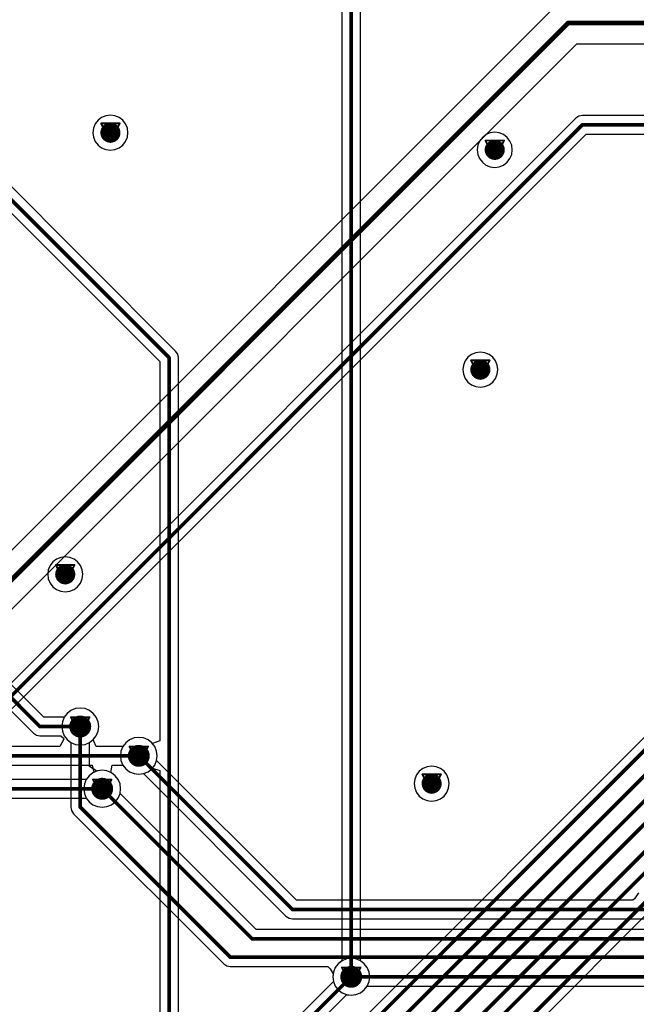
# Model space of a CAD drawing. Header units: millimetres. Extents: x 138 to 555, y 26 to 334.
# Tile 637 of 656: x 270 to 287, y 253 to 280. Entities that reach past the tile are written whole.
import ezdxf

# ---------------------------------------------------------------- set-up
doc = ezdxf.new("R2010")
doc.units = ezdxf.units.MM
for name, color, linetype in [('BottomLayer', 5, 'Continuous'), ('DrillDrawing', 1, 'Continuous'), ('MidLayer1', 16, 'Continuous'), ('MidLayer2', 76, 'Continuous'), ('MidLayer3', 90, 'Continuous'), ('MidLayer4', 156, 'Continuous'), ('MultiLayer', 9, 'Continuous'), ('TopLayer', 1, 'Continuous'), ('ViaHoleLayer', 16, 'Continuous')]:
    doc.layers.add(name, color=color, linetype=linetype)

msp = doc.modelspace()

# ---------------------------------------------------------------- linework, layer by layer
at = {"layer": 'BottomLayer'}
for p, q in [((284.349, 280.025), (250.68, 246.355)), ((251.319, 245.382), (284.988, 279.052)), ((284.988, 279.052), (315.564, 279.052)), ((284.956, 277.02), (251.891, 243.955)), ((285.039, 277.075), (284.956, 277.02)), ((285.137, 277.095), (285.039, 277.075)), ((315.546, 277.095), (285.137, 277.095)), ((252.177, 243.519), (285.242, 276.585)), ((285.242, 276.585), (315.652, 276.585)), ((271.168, 260.844), (271.064, 260.764)), ((271.29, 260.895), (271.168, 260.844)), ((271.42, 260.912), (271.29, 260.895)), ((271.551, 260.895), (271.42, 260.912)), ((271.673, 260.844), (271.551, 260.895)), ((271.777, 260.764), (271.673, 260.844)), ((270.984, 260.66), (270.933, 260.538)), ((271.064, 260.764), (270.984, 260.66)), ((271.857, 260.66), (271.777, 260.764)), ((271.908, 260.538), (271.857, 260.66)), ((270.933, 260.538), (270.916, 260.407)), ((270.916, 260.407), (270.933, 260.277)), ((271.925, 260.407), (271.908, 260.538)), ((271.908, 260.277), (271.925, 260.407)), ((270.933, 260.277), (270.984, 260.155)), ((270.984, 260.155), (271.064, 260.051)), ((271.064, 260.051), (271.166, 259.973)), ((271.675, 259.973), (271.777, 260.051)), ((271.777, 260.051), (271.857, 260.155)), ((271.857, 260.155), (271.908, 260.277)), ((272.768, 260.044), (272.664, 259.964)), ((272.89, 260.095), (272.768, 260.044)), ((273.02, 260.112), (272.89, 260.095)), ((273.151, 260.095), (273.02, 260.112)), ((273.273, 260.044), (273.151, 260.095)), ((273.377, 259.964), (273.273, 260.044)), ((271.166, 259.973), (271.166, 258.207)), ((271.675, 259.313), (271.675, 259.973)), ((272.584, 259.86), (272.533, 259.738)), ((272.664, 259.964), (272.584, 259.86)), ((273.457, 259.86), (273.377, 259.964)), ((273.508, 259.738), (273.457, 259.86)), ((272.533, 259.738), (272.516, 259.607)), ((272.516, 259.607), (272.533, 259.477)), ((272.533, 259.477), (272.584, 259.355)), ((273.525, 259.607), (273.508, 259.738)), ((273.508, 259.48), (273.525, 259.607)), ((277.326, 255.662), (273.508, 259.48)), ((271.875, 259.188), (271.675, 259.313)), ((272.02, 259.212), (271.89, 259.195)), ((272.151, 259.195), (272.02, 259.212)), ((272.584, 259.355), (272.664, 259.251)), ((272.664, 259.251), (272.768, 259.171)), ((271.89, 259.195), (271.875, 259.188)), ((272.273, 259.144), (272.151, 259.195)), ((272.377, 259.064), (272.273, 259.144)), ((272.457, 258.96), (272.377, 259.064)), ((272.508, 258.838), (272.457, 258.96)), ((272.768, 259.171), (272.89, 259.12)), ((272.89, 259.12), (273.02, 259.103)), ((273.02, 259.103), (273.148, 259.12)), ((273.148, 259.12), (277.04, 255.227)), ((272.525, 258.707), (272.508, 258.838)), ((272.508, 258.58), (272.525, 258.707)), ((276.226, 254.862), (272.508, 258.58)), ((271.166, 258.207), (271.185, 258.11)), ((271.185, 258.11), (271.24, 258.027)), ((271.24, 258.027), (275.34, 253.927)), ((286.667, 255.862), (286.56, 255.699)), ((286.512, 255.662), (277.326, 255.662)), ((286.56, 255.699), (286.512, 255.662)), ((277.04, 255.227), (277.123, 255.172)), ((277.123, 255.172), (277.22, 255.152)), ((277.22, 255.152), (300.12, 255.152)), ((301.015, 254.862), (276.226, 254.862)), ((275.34, 253.927), (275.423, 253.872)), ((275.423, 253.872), (275.52, 253.852)), ((275.52, 253.852), (278.181, 253.852)), ((278.181, 253.852), (278.248, 253.788)), ((278.248, 253.788), (278.329, 253.652)), ((278.329, 253.652), (278.319, 253.572)), ((278.319, 253.572), (278.336, 253.441)), ((278.336, 253.441), (278.386, 253.32)), ((278.386, 253.32), (278.466, 253.215)), ((279.18, 253.215), (279.258, 253.317)), ((279.258, 253.317), (287.702, 253.317)), ((278.466, 253.215), (278.571, 253.135)), ((278.571, 253.135), (278.692, 253.085)), ((278.692, 253.085), (278.823, 253.068)), ((278.823, 253.068), (278.953, 253.085)), ((278.953, 253.085), (279.075, 253.135)), ((279.075, 253.135), (279.18, 253.215))]:
    msp.add_line(p, q, dxfattribs=at)
for points, const_width in [([(250.916, 245.785), (284.752, 279.622)], 0.13), ([(284.752, 279.622), (315.564, 279.622)], 0.13), ([(251.997, 243.7), (285.137, 276.84)], 0.1), ([(285.137, 276.84), (315.652, 276.84)], 0.1), ([(271.42, 258.207), (271.42, 260.407)], 0.1), ([(273.02, 259.607), (277.22, 255.407)], 0.1), ([(272.02, 258.707), (276.12, 254.607)], 0.1), ([(271.42, 258.207), (275.52, 254.107)], 0.1), ([(277.22, 255.407), (300.12, 255.407)], 0.1), ([(276.12, 254.607), (301.12, 254.607)], 0.1), ([(275.52, 254.107), (302.22, 254.107)], 0.1), ([(278.823, 253.572), (341.957, 253.572)], 0.1)]:
    msp.add_lwpolyline(points, dxfattribs=dict(at, const_width=const_width))
for points, const_width in [([(284.72, 279.622, 1), (284.785, 279.622, 1)], 0.065), ([(284.72, 279.622, 1), (284.785, 279.622, 1)], 0.065), ([(272.108, 276.624, 1), (272.383, 276.624, 1)], 0.275), ([(285.112, 276.84, 1), (285.162, 276.84, 1)], 0.05), ([(285.112, 276.84, 1), (285.162, 276.84, 1)], 0.05), ([(282.605, 276.156, 1), (282.88, 276.156, 1)], 0.275), ([(282.212, 270.153, 1), (282.487, 270.153, 1)], 0.275), ([(270.873, 264.564, 1), (271.148, 264.564, 1)], 0.275), ([(271.27, 260.407, 1), (271.57, 260.407, 1)], 0.3), ([(271.395, 260.407, 1), (271.445, 260.407, 1)], 0.05), ([(272.87, 259.607, 1), (273.17, 259.607, 1)], 0.3), ([(272.995, 259.607, 1), (273.045, 259.607, 1)], 0.05), ([(271.87, 258.707, 1), (272.17, 258.707, 1)], 0.3), ([(280.882, 258.847, 1), (281.157, 258.847, 1)], 0.275), ([(271.995, 258.707, 1), (272.045, 258.707, 1)], 0.05), ([(271.395, 258.207, 1), (271.445, 258.207, 1)], 0.05), ([(271.395, 258.207, 1), (271.445, 258.207, 1)], 0.05), ([(277.195, 255.407, 1), (277.245, 255.407, 1)], 0.05), ([(277.195, 255.407, 1), (277.245, 255.407, 1)], 0.05), ([(276.095, 254.607, 1), (276.145, 254.607, 1)], 0.05), ([(276.095, 254.607, 1), (276.145, 254.607, 1)], 0.05), ([(275.495, 254.107, 1), (275.545, 254.107, 1)], 0.05), ([(275.495, 254.107, 1), (275.545, 254.107, 1)], 0.05), ([(278.673, 253.572, 1), (278.973, 253.572, 1)], 0.3), ([(278.798, 253.572, 1), (278.848, 253.572, 1)], 0.05)]:
    msp.add_lwpolyline(points, format="xyb", close=True, dxfattribs=dict(at, const_width=const_width))
at = {"layer": 'DrillDrawing', "const_width": 0.0508}
for points in [[(271.992, 276.878), (272.5, 276.878)], [(271.992, 276.878), (272.246, 276.37)], [(272.093, 276.777), (272.398, 276.777)], [(272.093, 276.777), (272.246, 276.472)], [(272.246, 276.37), (272.5, 276.878)], [(272.246, 276.472), (272.398, 276.777)], [(282.489, 276.41), (282.997, 276.41)], [(282.489, 276.41), (282.743, 275.902)], [(282.743, 275.902), (282.997, 276.41)], [(282.59, 276.308), (282.895, 276.308)], [(282.59, 276.308), (282.743, 276.004)], [(282.743, 276.004), (282.895, 276.308)], [(282.095, 270.407), (282.603, 270.407)], [(282.095, 270.407), (282.349, 269.899)], [(282.197, 270.305), (282.502, 270.305)], [(282.197, 270.305), (282.349, 270.001)], [(282.349, 269.899), (282.603, 270.407)], [(282.349, 270.001), (282.502, 270.305)], [(270.757, 264.818), (271.265, 264.818)], [(270.757, 264.818), (271.011, 264.31)], [(270.859, 264.717), (271.163, 264.717)], [(270.859, 264.717), (271.011, 264.412)], [(271.011, 264.31), (271.265, 264.818)], [(271.011, 264.412), (271.163, 264.717)], [(271.166, 260.661), (271.674, 260.661)], [(271.166, 260.661), (271.42, 260.153)], [(271.268, 260.56), (271.573, 260.56)], [(271.268, 260.56), (271.42, 260.255)], [(271.42, 260.153), (271.674, 260.661)], [(271.42, 260.255), (271.573, 260.56)], [(272.766, 259.861), (273.274, 259.861)], [(272.766, 259.861), (273.02, 259.353)], [(272.868, 259.76), (273.173, 259.76)], [(272.868, 259.76), (273.02, 259.455)], [(273.02, 259.353), (273.274, 259.861)], [(273.02, 259.455), (273.173, 259.76)], [(271.766, 258.961), (272.274, 258.961)], [(271.766, 258.961), (272.02, 258.453)], [(272.02, 258.453), (272.274, 258.961)], [(280.765, 259.101), (281.273, 259.101)], [(280.765, 259.101), (281.019, 258.593)], [(280.867, 259), (281.172, 259)], [(280.867, 259), (281.019, 258.695)], [(281.019, 258.593), (281.273, 259.101)], [(281.019, 258.695), (281.172, 259)], [(271.868, 258.86), (272.173, 258.86)], [(271.868, 258.86), (272.02, 258.555)], [(272.02, 258.555), (272.173, 258.86)], [(278.569, 253.826), (279.077, 253.826)], [(278.569, 253.826), (278.823, 253.318)], [(278.823, 253.318), (279.077, 253.826)], [(278.671, 253.724), (278.975, 253.724)], [(278.671, 253.724), (278.823, 253.42)], [(278.823, 253.42), (278.975, 253.724)]]:
    msp.add_lwpolyline(points, dxfattribs=at)
at = {"layer": 'DrillDrawing', "const_width": 0.0254}
for points in [[(271.979, 276.878, 1), (272.005, 276.878, 1)], [(271.979, 276.878, 1), (272.005, 276.878, 1)], [(272.081, 276.777, 1), (272.106, 276.777, 1)], [(272.081, 276.777, 1), (272.106, 276.777, 1)], [(272.386, 276.777, 1), (272.411, 276.777, 1)], [(272.386, 276.777, 1), (272.411, 276.777, 1)], [(272.487, 276.878, 1), (272.513, 276.878, 1)], [(272.487, 276.878, 1), (272.513, 276.878, 1)], [(272.233, 276.472, 1), (272.259, 276.472, 1)], [(272.233, 276.472, 1), (272.259, 276.472, 1)], [(282.476, 276.41, 1), (282.501, 276.41, 1)], [(282.476, 276.41, 1), (282.501, 276.41, 1)], [(282.984, 276.41, 1), (283.009, 276.41, 1)], [(282.984, 276.41, 1), (283.009, 276.41, 1)], [(272.233, 276.37, 1), (272.259, 276.37, 1)], [(272.233, 276.37, 1), (272.259, 276.37, 1)], [(282.577, 276.308, 1), (282.603, 276.308, 1)], [(282.577, 276.308, 1), (282.603, 276.308, 1)], [(282.882, 276.308, 1), (282.908, 276.308, 1)], [(282.882, 276.308, 1), (282.908, 276.308, 1)], [(282.73, 276.004, 1), (282.755, 276.004, 1)], [(282.73, 276.004, 1), (282.755, 276.004, 1)], [(282.73, 275.902, 1), (282.755, 275.902, 1)], [(282.73, 275.902, 1), (282.755, 275.902, 1)], [(282.083, 270.407, 1), (282.108, 270.407, 1)], [(282.083, 270.407, 1), (282.108, 270.407, 1)], [(282.184, 270.305, 1), (282.21, 270.305, 1)], [(282.184, 270.305, 1), (282.21, 270.305, 1)], [(282.489, 270.305, 1), (282.515, 270.305, 1)], [(282.489, 270.305, 1), (282.515, 270.305, 1)], [(282.591, 270.407, 1), (282.616, 270.407, 1)], [(282.591, 270.407, 1), (282.616, 270.407, 1)], [(282.337, 270.001, 1), (282.362, 270.001, 1)], [(282.337, 270.001, 1), (282.362, 270.001, 1)], [(282.337, 269.899, 1), (282.362, 269.899, 1)], [(282.337, 269.899, 1), (282.362, 269.899, 1)], [(270.744, 264.818, 1), (270.77, 264.818, 1)], [(270.744, 264.818, 1), (270.77, 264.818, 1)], [(270.846, 264.717, 1), (270.871, 264.717, 1)], [(270.846, 264.717, 1), (270.871, 264.717, 1)], [(271.151, 264.717, 1), (271.176, 264.717, 1)], [(271.151, 264.717, 1), (271.176, 264.717, 1)], [(271.252, 264.818, 1), (271.278, 264.818, 1)], [(271.252, 264.818, 1), (271.278, 264.818, 1)], [(270.998, 264.412, 1), (271.024, 264.412, 1)], [(270.998, 264.412, 1), (271.024, 264.412, 1)], [(270.998, 264.31, 1), (271.024, 264.31, 1)], [(270.998, 264.31, 1), (271.024, 264.31, 1)], [(271.154, 260.661, 1), (271.179, 260.661, 1)], [(271.154, 260.661, 1), (271.179, 260.661, 1)], [(271.255, 260.56, 1), (271.281, 260.56, 1)], [(271.255, 260.56, 1), (271.281, 260.56, 1)], [(271.56, 260.56, 1), (271.586, 260.56, 1)], [(271.56, 260.56, 1), (271.586, 260.56, 1)], [(271.662, 260.661, 1), (271.687, 260.661, 1)], [(271.662, 260.661, 1), (271.687, 260.661, 1)], [(271.408, 260.255, 1), (271.433, 260.255, 1)], [(271.408, 260.255, 1), (271.433, 260.255, 1)], [(271.408, 260.153, 1), (271.433, 260.153, 1)], [(271.408, 260.153, 1), (271.433, 260.153, 1)], [(272.754, 259.861, 1), (272.779, 259.861, 1)], [(272.754, 259.861, 1), (272.779, 259.861, 1)], [(272.855, 259.76, 1), (272.881, 259.76, 1)], [(272.855, 259.76, 1), (272.881, 259.76, 1)], [(273.16, 259.76, 1), (273.186, 259.76, 1)], [(273.16, 259.76, 1), (273.186, 259.76, 1)], [(273.262, 259.861, 1), (273.287, 259.861, 1)], [(273.262, 259.861, 1), (273.287, 259.861, 1)], [(273.008, 259.455, 1), (273.033, 259.455, 1)], [(273.008, 259.455, 1), (273.033, 259.455, 1)], [(273.008, 259.353, 1), (273.033, 259.353, 1)], [(273.008, 259.353, 1), (273.033, 259.353, 1)], [(271.754, 258.961, 1), (271.779, 258.961, 1)], [(271.754, 258.961, 1), (271.779, 258.961, 1)], [(272.262, 258.961, 1), (272.287, 258.961, 1)], [(272.262, 258.961, 1), (272.287, 258.961, 1)], [(280.753, 259.101, 1), (280.778, 259.101, 1)], [(280.753, 259.101, 1), (280.778, 259.101, 1)], [(280.854, 259, 1), (280.88, 259, 1)], [(280.854, 259, 1), (280.88, 259, 1)], [(281.159, 259, 1), (281.184, 259, 1)], [(281.159, 259, 1), (281.184, 259, 1)], [(281.261, 259.101, 1), (281.286, 259.101, 1)], [(281.261, 259.101, 1), (281.286, 259.101, 1)], [(271.855, 258.86, 1), (271.881, 258.86, 1)], [(271.855, 258.86, 1), (271.881, 258.86, 1)], [(272.16, 258.86, 1), (272.186, 258.86, 1)], [(272.16, 258.86, 1), (272.186, 258.86, 1)], [(281.007, 258.695, 1), (281.032, 258.695, 1)], [(281.007, 258.695, 1), (281.032, 258.695, 1)], [(272.008, 258.555, 1), (272.033, 258.555, 1)], [(272.008, 258.555, 1), (272.033, 258.555, 1)], [(272.008, 258.453, 1), (272.033, 258.453, 1)], [(272.008, 258.453, 1), (272.033, 258.453, 1)], [(281.007, 258.593, 1), (281.032, 258.593, 1)], [(281.007, 258.593, 1), (281.032, 258.593, 1)], [(278.556, 253.826, 1), (278.582, 253.826, 1)], [(278.556, 253.826, 1), (278.582, 253.826, 1)], [(279.064, 253.826, 1), (279.09, 253.826, 1)], [(279.064, 253.826, 1), (279.09, 253.826, 1)], [(278.658, 253.724, 1), (278.683, 253.724, 1)], [(278.658, 253.724, 1), (278.683, 253.724, 1)], [(278.963, 253.724, 1), (278.988, 253.724, 1)], [(278.963, 253.724, 1), (278.988, 253.724, 1)], [(278.81, 253.42, 1), (278.836, 253.42, 1)], [(278.81, 253.42, 1), (278.836, 253.42, 1)], [(278.81, 253.318, 1), (278.836, 253.318, 1)], [(278.81, 253.318, 1), (278.836, 253.318, 1)]]:
    msp.add_lwpolyline(points, format="xyb", close=True, dxfattribs=at)
at = {"layer": 'MidLayer1'}
for p, q in [((271.907, 276.963), (271.831, 276.864)), ((272.006, 277.039), (271.907, 276.963)), ((272.122, 277.087), (272.006, 277.039)), ((272.246, 277.103), (272.122, 277.087)), ((272.37, 277.087), (272.246, 277.103)), ((272.485, 277.039), (272.37, 277.087)), ((272.585, 276.963), (272.485, 277.039)), ((272.661, 276.864), (272.585, 276.963)), ((271.783, 276.748), (271.767, 276.624)), ((271.831, 276.864), (271.783, 276.748)), ((272.709, 276.748), (272.661, 276.864)), ((272.725, 276.624), (272.709, 276.748)), ((271.767, 276.624), (271.783, 276.5)), ((271.783, 276.5), (271.831, 276.385)), ((272.661, 276.385), (272.709, 276.5)), ((272.709, 276.5), (272.725, 276.624)), ((282.404, 276.495), (282.328, 276.396)), ((282.503, 276.571), (282.404, 276.495)), ((282.619, 276.619), (282.503, 276.571)), ((282.743, 276.635), (282.619, 276.619)), ((282.867, 276.619), (282.743, 276.635)), ((282.982, 276.571), (282.867, 276.619)), ((283.081, 276.495), (282.982, 276.571)), ((283.158, 276.396), (283.081, 276.495)), ((271.831, 276.385), (271.907, 276.286)), ((271.907, 276.286), (272.006, 276.209)), ((272.006, 276.209), (272.122, 276.162)), ((272.122, 276.162), (272.246, 276.145)), ((272.246, 276.145), (272.37, 276.162)), ((272.37, 276.162), (272.485, 276.209)), ((272.485, 276.209), (272.585, 276.286)), ((272.585, 276.286), (272.661, 276.385)), ((282.28, 276.28), (282.263, 276.156)), ((282.263, 276.156), (282.28, 276.032)), ((282.328, 276.396), (282.28, 276.28)), ((283.205, 276.28), (283.158, 276.396)), ((283.222, 276.156), (283.205, 276.28)), ((283.205, 276.032), (283.222, 276.156)), ((282.28, 276.032), (282.328, 275.917)), ((282.328, 275.917), (282.404, 275.817)), ((283.081, 275.817), (283.158, 275.917)), ((283.158, 275.917), (283.205, 276.032)), ((282.404, 275.817), (282.503, 275.741)), ((282.503, 275.741), (282.619, 275.693)), ((282.619, 275.693), (282.743, 275.677)), ((282.743, 275.677), (282.867, 275.693)), ((282.867, 275.693), (282.982, 275.741)), ((282.982, 275.741), (283.081, 275.817)), ((282.11, 270.568), (282.011, 270.492)), ((282.225, 270.616), (282.11, 270.568)), ((282.349, 270.632), (282.225, 270.616)), ((282.473, 270.616), (282.349, 270.632)), ((282.589, 270.568), (282.473, 270.616)), ((282.688, 270.492), (282.589, 270.568)), ((281.887, 270.277), (281.87, 270.153)), ((281.935, 270.393), (281.887, 270.277)), ((282.011, 270.492), (281.935, 270.393)), ((282.764, 270.393), (282.688, 270.492)), ((282.812, 270.277), (282.764, 270.393)), ((282.829, 270.153), (282.812, 270.277)), ((281.87, 270.153), (281.887, 270.029)), ((281.887, 270.029), (281.935, 269.913)), ((282.764, 269.913), (282.812, 270.029)), ((282.812, 270.029), (282.829, 270.153)), ((281.935, 269.913), (282.011, 269.814)), ((282.011, 269.814), (282.11, 269.738)), ((282.11, 269.738), (282.225, 269.69)), ((282.473, 269.69), (282.589, 269.738)), ((282.589, 269.738), (282.688, 269.814)), ((282.688, 269.814), (282.764, 269.913)), ((282.225, 269.69), (282.349, 269.674)), ((282.349, 269.674), (282.473, 269.69)), ((270.672, 264.903), (270.596, 264.804)), ((270.771, 264.979), (270.672, 264.903)), ((270.887, 265.027), (270.771, 264.979)), ((271.011, 265.043), (270.887, 265.027)), ((271.135, 265.027), (271.011, 265.043)), ((271.251, 264.979), (271.135, 265.027)), ((271.35, 264.903), (271.251, 264.979)), ((271.426, 264.804), (271.35, 264.903)), ((270.548, 264.688), (270.532, 264.564)), ((270.596, 264.804), (270.548, 264.688)), ((271.474, 264.688), (271.426, 264.804)), ((271.49, 264.564), (271.474, 264.688)), ((270.532, 264.564), (270.548, 264.44)), ((270.548, 264.44), (270.596, 264.325)), ((270.596, 264.325), (270.672, 264.226)), ((271.35, 264.226), (271.426, 264.325)), ((271.426, 264.325), (271.474, 264.44)), ((271.474, 264.44), (271.49, 264.564)), ((270.672, 264.226), (270.771, 264.149)), ((270.771, 264.149), (270.887, 264.102)), ((270.887, 264.102), (271.011, 264.085)), ((271.011, 264.085), (271.135, 264.102)), ((271.135, 264.102), (271.251, 264.149)), ((271.251, 264.149), (271.35, 264.226)), ((271.168, 260.844), (271.064, 260.764)), ((271.29, 260.895), (271.168, 260.844)), ((271.42, 260.912), (271.29, 260.895)), ((271.551, 260.895), (271.42, 260.912)), ((271.673, 260.844), (271.551, 260.895)), ((271.777, 260.764), (271.673, 260.844)), ((270.984, 260.66), (270.933, 260.538)), ((271.064, 260.764), (270.984, 260.66)), ((271.857, 260.66), (271.777, 260.764)), ((271.908, 260.538), (271.857, 260.66)), ((270.933, 260.538), (270.916, 260.407)), ((270.916, 260.407), (270.933, 260.277)), ((271.925, 260.407), (271.908, 260.538)), ((271.908, 260.277), (271.925, 260.407)), ((270.933, 260.277), (270.984, 260.155)), ((270.984, 260.155), (271.064, 260.051)), ((271.064, 260.051), (271.168, 259.971)), ((271.673, 259.971), (271.777, 260.051)), ((271.777, 260.051), (271.857, 260.155)), ((271.857, 260.155), (271.908, 260.277)), ((272.768, 260.044), (272.664, 259.964)), ((272.89, 260.095), (272.768, 260.044)), ((273.02, 260.112), (272.89, 260.095)), ((273.151, 260.095), (273.02, 260.112)), ((273.273, 260.044), (273.151, 260.095)), ((273.377, 259.964), (273.273, 260.044)), ((271.168, 259.971), (271.29, 259.92)), ((271.29, 259.92), (271.42, 259.903)), ((271.42, 259.903), (271.551, 259.92)), ((271.551, 259.92), (271.673, 259.971)), ((272.584, 259.86), (272.533, 259.738)), ((272.664, 259.964), (272.584, 259.86)), ((273.457, 259.86), (273.377, 259.964)), ((273.508, 259.738), (273.457, 259.86)), ((272.533, 259.738), (272.516, 259.607)), ((272.516, 259.607), (272.533, 259.477)), ((272.533, 259.477), (272.584, 259.355)), ((273.457, 259.355), (273.508, 259.477)), ((273.525, 259.607), (273.508, 259.738)), ((273.508, 259.477), (273.525, 259.607)), ((272.02, 259.212), (271.89, 259.195)), ((272.151, 259.195), (272.02, 259.212)), ((272.584, 259.355), (272.664, 259.251)), ((272.664, 259.251), (272.768, 259.171)), ((273.273, 259.171), (273.377, 259.251)), ((273.377, 259.251), (273.457, 259.355)), ((280.78, 259.262), (280.681, 259.186)), ((280.895, 259.31), (280.78, 259.262)), ((281.019, 259.327), (280.895, 259.31)), ((281.143, 259.31), (281.019, 259.327)), ((281.259, 259.262), (281.143, 259.31)), ((281.358, 259.186), (281.259, 259.262)), ((271.584, 258.96), (271.533, 258.838)), ((271.664, 259.064), (271.584, 258.96)), ((271.768, 259.144), (271.664, 259.064)), ((271.89, 259.195), (271.768, 259.144)), ((272.273, 259.144), (272.151, 259.195)), ((272.377, 259.064), (272.273, 259.144)), ((272.457, 258.96), (272.377, 259.064)), ((272.508, 258.838), (272.457, 258.96)), ((272.768, 259.171), (272.89, 259.12)), ((272.89, 259.12), (273.02, 259.103)), ((273.02, 259.103), (273.151, 259.12)), ((273.151, 259.12), (273.273, 259.171)), ((280.557, 258.971), (280.54, 258.847)), ((280.604, 259.087), (280.557, 258.971)), ((280.681, 259.186), (280.604, 259.087)), ((281.434, 259.087), (281.358, 259.186)), ((281.482, 258.971), (281.434, 259.087)), ((281.498, 258.847), (281.482, 258.971)), ((271.533, 258.838), (271.516, 258.707)), ((271.516, 258.707), (271.533, 258.577)), ((272.525, 258.707), (272.508, 258.838)), ((272.508, 258.577), (272.525, 258.707)), ((280.54, 258.847), (280.557, 258.723)), ((280.557, 258.723), (280.604, 258.608)), ((281.434, 258.608), (281.482, 258.723)), ((281.482, 258.723), (281.498, 258.847)), ((271.533, 258.577), (271.584, 258.455)), ((271.584, 258.455), (271.664, 258.351)), ((272.377, 258.351), (272.457, 258.455)), ((272.457, 258.455), (272.508, 258.577)), ((280.604, 258.608), (280.681, 258.509)), ((280.681, 258.509), (280.78, 258.433)), ((280.78, 258.433), (280.895, 258.385)), ((281.143, 258.385), (281.259, 258.433)), ((281.259, 258.433), (281.358, 258.509)), ((281.358, 258.509), (281.434, 258.608)), ((271.664, 258.351), (271.768, 258.271)), ((271.768, 258.271), (271.89, 258.22)), ((271.89, 258.22), (272.02, 258.203)), ((272.02, 258.203), (272.151, 258.22)), ((272.151, 258.22), (272.273, 258.271)), ((272.273, 258.271), (272.377, 258.351)), ((280.895, 258.385), (281.019, 258.368)), ((281.019, 258.368), (281.143, 258.385)), ((278.466, 253.929), (278.386, 253.824)), ((278.571, 254.009), (278.466, 253.929)), ((278.692, 254.059), (278.571, 254.009)), ((278.823, 254.076), (278.692, 254.059)), ((278.953, 254.059), (278.823, 254.076)), ((279.075, 254.009), (278.953, 254.059)), ((279.18, 253.929), (279.075, 254.009)), ((279.26, 253.824), (279.18, 253.929)), ((278.336, 253.702), (278.319, 253.572)), ((278.319, 253.572), (278.336, 253.441)), ((278.386, 253.824), (278.336, 253.702)), ((279.31, 253.702), (279.26, 253.824)), ((279.327, 253.572), (279.31, 253.702)), ((279.31, 253.441), (279.327, 253.572)), ((278.336, 253.441), (278.386, 253.32)), ((278.386, 253.32), (278.466, 253.215)), ((279.18, 253.215), (279.26, 253.32)), ((279.26, 253.32), (279.31, 253.441)), ((278.466, 253.215), (278.571, 253.135)), ((278.571, 253.135), (278.692, 253.085)), ((278.692, 253.085), (278.823, 253.068)), ((278.823, 253.068), (278.953, 253.085)), ((278.953, 253.085), (279.075, 253.135)), ((279.075, 253.135), (279.18, 253.215))]:
    msp.add_line(p, q, dxfattribs=at)
for points, const_width in [([(272.108, 276.624, 1), (272.383, 276.624, 1)], 0.275), ([(282.605, 276.156, 1), (282.88, 276.156, 1)], 0.275), ([(282.212, 270.153, 1), (282.487, 270.153, 1)], 0.275), ([(270.873, 264.564, 1), (271.148, 264.564, 1)], 0.275), ([(271.27, 260.407, 1), (271.57, 260.407, 1)], 0.3), ([(272.87, 259.607, 1), (273.17, 259.607, 1)], 0.3), ([(271.87, 258.707, 1), (272.17, 258.707, 1)], 0.3), ([(280.882, 258.847, 1), (281.157, 258.847, 1)], 0.275), ([(278.673, 253.572, 1), (278.973, 253.572, 1)], 0.3)]:
    msp.add_lwpolyline(points, format="xyb", close=True, dxfattribs=dict(at, const_width=const_width))
at = {"layer": 'MidLayer2'}
for p, q in [((271.168, 260.844), (271.064, 260.764)), ((271.29, 260.895), (271.168, 260.844)), ((271.42, 260.912), (271.29, 260.895)), ((271.551, 260.895), (271.42, 260.912)), ((271.673, 260.844), (271.551, 260.895)), ((271.777, 260.764), (271.673, 260.844)), ((270.984, 260.66), (270.933, 260.538)), ((271.064, 260.764), (270.984, 260.66)), ((271.857, 260.66), (271.777, 260.764)), ((271.908, 260.538), (271.857, 260.66)), ((270.933, 260.538), (270.916, 260.407)), ((270.916, 260.407), (270.933, 260.277)), ((271.925, 260.407), (271.908, 260.538)), ((271.908, 260.277), (271.925, 260.407)), ((270.933, 260.277), (270.984, 260.155)), ((270.984, 260.155), (271.064, 260.051)), ((271.064, 260.051), (271.168, 259.971)), ((271.673, 259.971), (271.777, 260.051)), ((271.777, 260.051), (271.857, 260.155)), ((271.857, 260.155), (271.908, 260.277)), ((272.768, 260.044), (272.664, 259.964)), ((272.89, 260.095), (272.768, 260.044)), ((273.02, 260.112), (272.89, 260.095)), ((273.151, 260.095), (273.02, 260.112)), ((273.273, 260.044), (273.151, 260.095)), ((273.377, 259.964), (273.273, 260.044)), ((271.168, 259.971), (271.29, 259.92)), ((271.29, 259.92), (271.42, 259.903)), ((271.42, 259.903), (271.551, 259.92)), ((271.551, 259.92), (271.673, 259.971)), ((272.584, 259.86), (272.533, 259.738)), ((272.664, 259.964), (272.584, 259.86)), ((273.457, 259.86), (273.377, 259.964)), ((273.508, 259.738), (273.457, 259.86)), ((272.533, 259.738), (272.516, 259.607)), ((272.516, 259.607), (272.533, 259.477)), ((272.533, 259.477), (272.584, 259.355)), ((273.457, 259.355), (273.508, 259.477)), ((273.525, 259.607), (273.508, 259.738)), ((273.508, 259.477), (273.525, 259.607)), ((272.02, 259.212), (271.89, 259.195)), ((272.151, 259.195), (272.02, 259.212)), ((272.584, 259.355), (272.664, 259.251)), ((272.664, 259.251), (272.768, 259.171)), ((273.273, 259.171), (273.377, 259.251)), ((273.377, 259.251), (273.457, 259.355)), ((271.584, 258.96), (271.533, 258.838)), ((271.664, 259.064), (271.584, 258.96)), ((271.768, 259.144), (271.664, 259.064)), ((271.89, 259.195), (271.768, 259.144)), ((272.273, 259.144), (272.151, 259.195)), ((272.377, 259.064), (272.273, 259.144)), ((272.457, 258.96), (272.377, 259.064)), ((272.508, 258.838), (272.457, 258.96)), ((272.768, 259.171), (272.89, 259.12)), ((272.89, 259.12), (273.02, 259.103)), ((273.02, 259.103), (273.151, 259.12)), ((273.151, 259.12), (273.273, 259.171)), ((271.533, 258.838), (271.516, 258.707)), ((271.516, 258.707), (271.533, 258.577)), ((272.525, 258.707), (272.508, 258.838)), ((272.508, 258.577), (272.525, 258.707)), ((271.533, 258.577), (271.584, 258.455)), ((271.584, 258.455), (271.664, 258.351)), ((272.377, 258.351), (272.457, 258.455)), ((272.457, 258.455), (272.508, 258.577)), ((271.664, 258.351), (271.768, 258.271)), ((271.768, 258.271), (271.89, 258.22)), ((271.89, 258.22), (272.02, 258.203)), ((272.02, 258.203), (272.151, 258.22)), ((272.151, 258.22), (272.273, 258.271)), ((272.273, 258.271), (272.377, 258.351)), ((278.466, 253.929), (278.386, 253.824)), ((278.571, 254.009), (278.466, 253.929)), ((278.692, 254.059), (278.571, 254.009)), ((278.823, 254.076), (278.692, 254.059)), ((278.953, 254.059), (278.823, 254.076)), ((279.075, 254.009), (278.953, 254.059)), ((279.18, 253.929), (279.075, 254.009)), ((279.26, 253.824), (279.18, 253.929)), ((278.336, 253.702), (278.319, 253.572)), ((278.319, 253.572), (278.336, 253.441)), ((278.386, 253.824), (278.336, 253.702)), ((279.31, 253.702), (279.26, 253.824)), ((279.327, 253.572), (279.31, 253.702)), ((279.31, 253.441), (279.327, 253.572)), ((278.336, 253.441), (278.386, 253.32)), ((278.386, 253.32), (278.466, 253.215)), ((279.18, 253.215), (279.26, 253.32)), ((279.26, 253.32), (279.31, 253.441)), ((278.466, 253.215), (278.571, 253.135)), ((278.571, 253.135), (278.692, 253.085)), ((278.692, 253.085), (278.823, 253.068)), ((278.823, 253.068), (278.953, 253.085)), ((278.953, 253.085), (279.075, 253.135)), ((279.075, 253.135), (279.18, 253.215))]:
    msp.add_line(p, q, dxfattribs=at)
for points, const_width in [([(272.108, 276.624, 1), (272.383, 276.624, 1)], 0.275), ([(282.605, 276.156, 1), (282.88, 276.156, 1)], 0.275), ([(282.212, 270.153, 1), (282.487, 270.153, 1)], 0.275), ([(270.873, 264.564, 1), (271.148, 264.564, 1)], 0.275), ([(271.27, 260.407, 1), (271.57, 260.407, 1)], 0.3), ([(272.87, 259.607, 1), (273.17, 259.607, 1)], 0.3), ([(271.87, 258.707, 1), (272.17, 258.707, 1)], 0.3), ([(280.882, 258.847, 1), (281.157, 258.847, 1)], 0.275), ([(278.673, 253.572, 1), (278.973, 253.572, 1)], 0.3)]:
    msp.add_lwpolyline(points, format="xyb", close=True, dxfattribs=dict(at, const_width=const_width))
at = {"layer": 'MidLayer3'}
for p, q in [((271.168, 260.844), (271.064, 260.764)), ((271.29, 260.895), (271.168, 260.844)), ((271.42, 260.912), (271.29, 260.895)), ((271.551, 260.895), (271.42, 260.912)), ((271.673, 260.844), (271.551, 260.895)), ((271.777, 260.764), (271.673, 260.844)), ((270.984, 260.66), (270.933, 260.538)), ((271.064, 260.764), (270.984, 260.66)), ((271.857, 260.66), (271.777, 260.764)), ((271.908, 260.538), (271.857, 260.66)), ((270.933, 260.538), (270.916, 260.407)), ((270.916, 260.407), (270.933, 260.277)), ((271.925, 260.407), (271.908, 260.538)), ((271.908, 260.277), (271.925, 260.407)), ((270.933, 260.277), (270.984, 260.155)), ((270.984, 260.155), (271.064, 260.051)), ((271.064, 260.051), (271.168, 259.971)), ((271.673, 259.971), (271.777, 260.051)), ((271.777, 260.051), (271.857, 260.155)), ((271.857, 260.155), (271.908, 260.277)), ((272.768, 260.044), (272.664, 259.964)), ((272.89, 260.095), (272.768, 260.044)), ((273.02, 260.112), (272.89, 260.095)), ((273.151, 260.095), (273.02, 260.112)), ((273.273, 260.044), (273.151, 260.095)), ((273.377, 259.964), (273.273, 260.044)), ((271.168, 259.971), (271.29, 259.92)), ((271.29, 259.92), (271.42, 259.903)), ((271.42, 259.903), (271.551, 259.92)), ((271.551, 259.92), (271.673, 259.971)), ((272.584, 259.86), (272.533, 259.738)), ((272.664, 259.964), (272.584, 259.86)), ((273.457, 259.86), (273.377, 259.964)), ((273.508, 259.738), (273.457, 259.86)), ((272.533, 259.738), (272.516, 259.607)), ((272.516, 259.607), (272.533, 259.477)), ((272.533, 259.477), (272.584, 259.355)), ((273.457, 259.355), (273.508, 259.477)), ((273.525, 259.607), (273.508, 259.738)), ((273.508, 259.477), (273.525, 259.607)), ((272.02, 259.212), (271.89, 259.195)), ((272.151, 259.195), (272.02, 259.212)), ((272.584, 259.355), (272.664, 259.251)), ((272.664, 259.251), (272.768, 259.171)), ((273.273, 259.171), (273.377, 259.251)), ((273.377, 259.251), (273.457, 259.355)), ((271.584, 258.96), (271.533, 258.838)), ((271.664, 259.064), (271.584, 258.96)), ((271.768, 259.144), (271.664, 259.064)), ((271.89, 259.195), (271.768, 259.144)), ((272.273, 259.144), (272.151, 259.195)), ((272.377, 259.064), (272.273, 259.144)), ((272.457, 258.96), (272.377, 259.064)), ((272.508, 258.838), (272.457, 258.96)), ((272.768, 259.171), (272.89, 259.12)), ((272.89, 259.12), (273.02, 259.103)), ((273.02, 259.103), (273.151, 259.12)), ((273.151, 259.12), (273.273, 259.171)), ((271.533, 258.838), (271.516, 258.707)), ((271.516, 258.707), (271.533, 258.577)), ((272.525, 258.707), (272.508, 258.838)), ((272.508, 258.577), (272.525, 258.707)), ((271.533, 258.577), (271.584, 258.455)), ((271.584, 258.455), (271.664, 258.351)), ((272.377, 258.351), (272.457, 258.455)), ((272.457, 258.455), (272.508, 258.577)), ((271.664, 258.351), (271.768, 258.271)), ((271.768, 258.271), (271.89, 258.22)), ((271.89, 258.22), (272.02, 258.203)), ((272.02, 258.203), (272.151, 258.22)), ((272.151, 258.22), (272.273, 258.271)), ((272.273, 258.271), (272.377, 258.351)), ((278.466, 253.929), (278.386, 253.824)), ((278.571, 254.009), (278.466, 253.929)), ((278.692, 254.059), (278.571, 254.009)), ((278.823, 254.076), (278.692, 254.059)), ((278.953, 254.059), (278.823, 254.076)), ((279.075, 254.009), (278.953, 254.059)), ((279.18, 253.929), (279.075, 254.009)), ((279.26, 253.824), (279.18, 253.929)), ((278.336, 253.702), (278.319, 253.572)), ((278.319, 253.572), (278.336, 253.441)), ((278.386, 253.824), (278.336, 253.702)), ((279.31, 253.702), (279.26, 253.824)), ((279.327, 253.572), (279.31, 253.702)), ((279.31, 253.441), (279.327, 253.572)), ((278.336, 253.441), (278.386, 253.32)), ((278.386, 253.32), (278.466, 253.215)), ((279.18, 253.215), (279.26, 253.32)), ((279.26, 253.32), (279.31, 253.441)), ((278.466, 253.215), (278.571, 253.135)), ((278.571, 253.135), (278.692, 253.085)), ((278.692, 253.085), (278.823, 253.068)), ((278.823, 253.068), (278.953, 253.085)), ((278.953, 253.085), (279.075, 253.135)), ((279.075, 253.135), (279.18, 253.215))]:
    msp.add_line(p, q, dxfattribs=at)
for points, const_width in [([(272.108, 276.624, 1), (272.383, 276.624, 1)], 0.275), ([(282.605, 276.156, 1), (282.88, 276.156, 1)], 0.275), ([(282.212, 270.153, 1), (282.487, 270.153, 1)], 0.275), ([(270.873, 264.564, 1), (271.148, 264.564, 1)], 0.275), ([(271.27, 260.407, 1), (271.57, 260.407, 1)], 0.3), ([(272.87, 259.607, 1), (273.17, 259.607, 1)], 0.3), ([(271.87, 258.707, 1), (272.17, 258.707, 1)], 0.3), ([(280.882, 258.847, 1), (281.157, 258.847, 1)], 0.275), ([(278.673, 253.572, 1), (278.973, 253.572, 1)], 0.3)]:
    msp.add_lwpolyline(points, format="xyb", close=True, dxfattribs=dict(at, const_width=const_width))
at = {"layer": 'MidLayer4'}
for p, q in [((271.907, 276.963), (271.831, 276.864)), ((272.006, 277.039), (271.907, 276.963)), ((272.122, 277.087), (272.006, 277.039)), ((272.246, 277.103), (272.122, 277.087)), ((272.37, 277.087), (272.246, 277.103)), ((272.485, 277.039), (272.37, 277.087)), ((272.585, 276.963), (272.485, 277.039)), ((272.661, 276.864), (272.585, 276.963)), ((271.783, 276.748), (271.767, 276.624)), ((271.831, 276.864), (271.783, 276.748)), ((272.709, 276.748), (272.661, 276.864)), ((272.725, 276.624), (272.709, 276.748)), ((271.767, 276.624), (271.783, 276.5)), ((271.783, 276.5), (271.831, 276.385)), ((272.661, 276.385), (272.709, 276.5)), ((272.709, 276.5), (272.725, 276.624)), ((282.404, 276.495), (282.328, 276.396)), ((282.503, 276.571), (282.404, 276.495)), ((282.619, 276.619), (282.503, 276.571)), ((282.743, 276.635), (282.619, 276.619)), ((282.867, 276.619), (282.743, 276.635)), ((282.982, 276.571), (282.867, 276.619)), ((283.081, 276.495), (282.982, 276.571)), ((283.158, 276.396), (283.081, 276.495)), ((271.831, 276.385), (271.907, 276.286)), ((271.907, 276.286), (272.006, 276.209)), ((272.006, 276.209), (272.122, 276.162)), ((272.122, 276.162), (272.246, 276.145)), ((272.246, 276.145), (272.37, 276.162)), ((272.37, 276.162), (272.485, 276.209)), ((272.485, 276.209), (272.585, 276.286)), ((272.585, 276.286), (272.661, 276.385)), ((282.28, 276.28), (282.263, 276.156)), ((282.263, 276.156), (282.28, 276.032)), ((282.328, 276.396), (282.28, 276.28)), ((283.205, 276.28), (283.158, 276.396)), ((283.222, 276.156), (283.205, 276.28)), ((283.205, 276.032), (283.222, 276.156)), ((282.28, 276.032), (282.328, 275.917)), ((282.328, 275.917), (282.404, 275.817)), ((283.081, 275.817), (283.158, 275.917)), ((283.158, 275.917), (283.205, 276.032)), ((282.404, 275.817), (282.503, 275.741)), ((282.503, 275.741), (282.619, 275.693)), ((282.619, 275.693), (282.743, 275.677)), ((282.743, 275.677), (282.867, 275.693)), ((282.867, 275.693), (282.982, 275.741)), ((282.982, 275.741), (283.081, 275.817)), ((282.11, 270.568), (282.011, 270.492)), ((282.225, 270.616), (282.11, 270.568)), ((282.349, 270.632), (282.225, 270.616)), ((282.473, 270.616), (282.349, 270.632)), ((282.589, 270.568), (282.473, 270.616)), ((282.688, 270.492), (282.589, 270.568)), ((281.887, 270.277), (281.87, 270.153)), ((281.935, 270.393), (281.887, 270.277)), ((282.011, 270.492), (281.935, 270.393)), ((282.764, 270.393), (282.688, 270.492)), ((282.812, 270.277), (282.764, 270.393)), ((282.829, 270.153), (282.812, 270.277)), ((281.87, 270.153), (281.887, 270.029)), ((281.887, 270.029), (281.935, 269.913)), ((282.764, 269.913), (282.812, 270.029)), ((282.812, 270.029), (282.829, 270.153)), ((281.935, 269.913), (282.011, 269.814)), ((282.011, 269.814), (282.11, 269.738)), ((282.11, 269.738), (282.225, 269.69)), ((282.473, 269.69), (282.589, 269.738)), ((282.589, 269.738), (282.688, 269.814)), ((282.688, 269.814), (282.764, 269.913)), ((282.225, 269.69), (282.349, 269.674)), ((282.349, 269.674), (282.473, 269.69)), ((270.672, 264.903), (270.596, 264.804)), ((270.771, 264.979), (270.672, 264.903)), ((270.887, 265.027), (270.771, 264.979)), ((271.011, 265.043), (270.887, 265.027)), ((271.135, 265.027), (271.011, 265.043)), ((271.251, 264.979), (271.135, 265.027)), ((271.35, 264.903), (271.251, 264.979)), ((271.426, 264.804), (271.35, 264.903)), ((270.548, 264.688), (270.532, 264.564)), ((270.596, 264.804), (270.548, 264.688)), ((271.474, 264.688), (271.426, 264.804)), ((271.49, 264.564), (271.474, 264.688)), ((270.532, 264.564), (270.548, 264.44)), ((270.548, 264.44), (270.596, 264.325)), ((270.596, 264.325), (270.672, 264.226)), ((271.35, 264.226), (271.426, 264.325)), ((271.426, 264.325), (271.474, 264.44)), ((271.474, 264.44), (271.49, 264.564)), ((270.672, 264.226), (270.771, 264.149)), ((270.771, 264.149), (270.887, 264.102)), ((270.887, 264.102), (271.011, 264.085)), ((271.011, 264.085), (271.135, 264.102)), ((271.135, 264.102), (271.251, 264.149)), ((271.251, 264.149), (271.35, 264.226)), ((271.168, 260.844), (271.064, 260.764)), ((271.29, 260.895), (271.168, 260.844)), ((271.42, 260.912), (271.29, 260.895)), ((271.551, 260.895), (271.42, 260.912)), ((271.673, 260.844), (271.551, 260.895)), ((271.777, 260.764), (271.673, 260.844)), ((270.984, 260.66), (270.933, 260.538)), ((271.064, 260.764), (270.984, 260.66)), ((271.857, 260.66), (271.777, 260.764)), ((271.908, 260.538), (271.857, 260.66)), ((270.933, 260.538), (270.916, 260.407)), ((270.916, 260.407), (270.933, 260.277)), ((271.925, 260.407), (271.908, 260.538)), ((271.908, 260.277), (271.925, 260.407)), ((270.933, 260.277), (270.984, 260.155)), ((270.984, 260.155), (271.064, 260.051)), ((271.064, 260.051), (271.168, 259.971)), ((271.673, 259.971), (271.777, 260.051)), ((271.777, 260.051), (271.857, 260.155)), ((271.857, 260.155), (271.908, 260.277)), ((272.768, 260.044), (272.664, 259.964)), ((272.89, 260.095), (272.768, 260.044)), ((273.02, 260.112), (272.89, 260.095)), ((273.151, 260.095), (273.02, 260.112)), ((273.273, 260.044), (273.151, 260.095)), ((273.377, 259.964), (273.273, 260.044)), ((271.168, 259.971), (271.29, 259.92)), ((271.29, 259.92), (271.42, 259.903)), ((271.42, 259.903), (271.551, 259.92)), ((271.551, 259.92), (271.673, 259.971)), ((272.584, 259.86), (272.533, 259.738)), ((272.664, 259.964), (272.584, 259.86)), ((273.457, 259.86), (273.377, 259.964)), ((273.508, 259.738), (273.457, 259.86)), ((272.533, 259.738), (272.516, 259.607)), ((272.516, 259.607), (272.533, 259.477)), ((272.533, 259.477), (272.584, 259.355)), ((273.457, 259.355), (273.508, 259.477)), ((273.525, 259.607), (273.508, 259.738)), ((273.508, 259.477), (273.525, 259.607)), ((272.02, 259.212), (271.89, 259.195)), ((272.151, 259.195), (272.02, 259.212)), ((272.584, 259.355), (272.664, 259.251)), ((272.664, 259.251), (272.768, 259.171)), ((273.273, 259.171), (273.377, 259.251)), ((273.377, 259.251), (273.457, 259.355)), ((280.78, 259.262), (280.681, 259.186)), ((280.895, 259.31), (280.78, 259.262)), ((281.019, 259.327), (280.895, 259.31)), ((281.143, 259.31), (281.019, 259.327)), ((281.259, 259.262), (281.143, 259.31)), ((281.358, 259.186), (281.259, 259.262)), ((271.584, 258.96), (271.533, 258.838)), ((271.664, 259.064), (271.584, 258.96)), ((271.768, 259.144), (271.664, 259.064)), ((271.89, 259.195), (271.768, 259.144)), ((272.273, 259.144), (272.151, 259.195)), ((272.377, 259.064), (272.273, 259.144)), ((272.457, 258.96), (272.377, 259.064)), ((272.508, 258.838), (272.457, 258.96)), ((272.768, 259.171), (272.89, 259.12)), ((272.89, 259.12), (273.02, 259.103)), ((273.02, 259.103), (273.151, 259.12)), ((273.151, 259.12), (273.273, 259.171)), ((280.557, 258.971), (280.54, 258.847)), ((280.604, 259.087), (280.557, 258.971)), ((280.681, 259.186), (280.604, 259.087)), ((281.434, 259.087), (281.358, 259.186)), ((281.482, 258.971), (281.434, 259.087)), ((281.498, 258.847), (281.482, 258.971)), ((271.533, 258.838), (271.516, 258.707)), ((271.516, 258.707), (271.533, 258.577)), ((272.525, 258.707), (272.508, 258.838)), ((272.508, 258.577), (272.525, 258.707)), ((280.54, 258.847), (280.557, 258.723)), ((280.557, 258.723), (280.604, 258.608)), ((281.434, 258.608), (281.482, 258.723)), ((281.482, 258.723), (281.498, 258.847)), ((271.533, 258.577), (271.584, 258.455)), ((271.584, 258.455), (271.664, 258.351)), ((272.377, 258.351), (272.457, 258.455)), ((272.457, 258.455), (272.508, 258.577)), ((280.604, 258.608), (280.681, 258.509)), ((280.681, 258.509), (280.78, 258.433)), ((280.78, 258.433), (280.895, 258.385)), ((281.143, 258.385), (281.259, 258.433)), ((281.259, 258.433), (281.358, 258.509)), ((281.358, 258.509), (281.434, 258.608)), ((271.664, 258.351), (271.768, 258.271)), ((271.768, 258.271), (271.89, 258.22)), ((271.89, 258.22), (272.02, 258.203)), ((272.02, 258.203), (272.151, 258.22)), ((272.151, 258.22), (272.273, 258.271)), ((272.273, 258.271), (272.377, 258.351)), ((280.895, 258.385), (281.019, 258.368)), ((281.019, 258.368), (281.143, 258.385)), ((278.466, 253.929), (278.386, 253.824)), ((278.571, 254.009), (278.466, 253.929)), ((278.692, 254.059), (278.571, 254.009)), ((278.823, 254.076), (278.692, 254.059)), ((278.953, 254.059), (278.823, 254.076)), ((279.075, 254.009), (278.953, 254.059)), ((279.18, 253.929), (279.075, 254.009)), ((279.26, 253.824), (279.18, 253.929)), ((278.336, 253.702), (278.319, 253.572)), ((278.319, 253.572), (278.336, 253.441)), ((278.386, 253.824), (278.336, 253.702)), ((279.31, 253.702), (279.26, 253.824)), ((279.327, 253.572), (279.31, 253.702)), ((279.31, 253.441), (279.327, 253.572)), ((278.336, 253.441), (278.386, 253.32)), ((278.386, 253.32), (278.466, 253.215)), ((279.18, 253.215), (279.26, 253.32)), ((279.26, 253.32), (279.31, 253.441)), ((278.466, 253.215), (278.571, 253.135)), ((278.571, 253.135), (278.692, 253.085)), ((278.692, 253.085), (278.823, 253.068)), ((278.823, 253.068), (278.953, 253.085)), ((278.953, 253.085), (279.075, 253.135)), ((279.075, 253.135), (279.18, 253.215))]:
    msp.add_line(p, q, dxfattribs=at)
for points, const_width in [([(272.108, 276.624, 1), (272.383, 276.624, 1)], 0.275), ([(282.605, 276.156, 1), (282.88, 276.156, 1)], 0.275), ([(282.212, 270.153, 1), (282.487, 270.153, 1)], 0.275), ([(270.873, 264.564, 1), (271.148, 264.564, 1)], 0.275), ([(271.27, 260.407, 1), (271.57, 260.407, 1)], 0.3), ([(272.87, 259.607, 1), (273.17, 259.607, 1)], 0.3), ([(271.87, 258.707, 1), (272.17, 258.707, 1)], 0.3), ([(280.882, 258.847, 1), (281.157, 258.847, 1)], 0.275), ([(278.673, 253.572, 1), (278.973, 253.572, 1)], 0.3)]:
    msp.add_lwpolyline(points, format="xyb", close=True, dxfattribs=dict(at, const_width=const_width))
at = {"layer": 'MultiLayer'}
for points, const_width in [([(272.108, 276.624, 1), (272.383, 276.624, 1)], 0.275), ([(282.605, 276.156, 1), (282.88, 276.156, 1)], 0.275), ([(282.212, 270.153, 1), (282.487, 270.153, 1)], 0.275), ([(270.873, 264.564, 1), (271.148, 264.564, 1)], 0.275), ([(271.27, 260.407, 1), (271.57, 260.407, 1)], 0.3), ([(272.87, 259.607, 1), (273.17, 259.607, 1)], 0.3), ([(271.87, 258.707, 1), (272.17, 258.707, 1)], 0.3), ([(280.882, 258.847, 1), (281.157, 258.847, 1)], 0.275), ([(278.673, 253.572, 1), (278.973, 253.572, 1)], 0.3)]:
    msp.add_lwpolyline(points, format="xyb", close=True, dxfattribs=dict(at, const_width=const_width))
at = {"layer": 'TopLayer'}
for p, q in [((278.566, 294.778), (278.566, 263.996)), ((279.075, 264.006), (279.075, 294.778)), ((274.027, 270.662), (260.775, 283.914)), ((260.34, 283.628), (273.592, 270.376)), ((302.706, 275.989), (278.601, 251.885)), ((270.426, 260.662), (256.108, 274.98)), ((255.748, 274.62), (270.14, 260.227)), ((274.082, 270.579), (274.027, 270.662)), ((274.102, 270.481), (274.082, 270.579)), ((273.592, 270.376), (273.592, 260.012)), ((274.102, 218.371), (274.102, 270.481)), ((278.566, 263.996), (278.568, 263.984)), ((278.568, 263.984), (278.568, 254.007)), ((279.078, 263.994), (279.075, 264.006)), ((279.078, 254.007), (279.078, 263.994)), ((271.168, 260.844), (271.064, 260.764)), ((271.29, 260.895), (271.168, 260.844)), ((271.42, 260.912), (271.29, 260.895)), ((271.551, 260.895), (271.42, 260.912)), ((271.673, 260.844), (271.551, 260.895)), ((271.777, 260.764), (271.673, 260.844)), ((270.986, 260.662), (270.426, 260.662)), ((271.064, 260.764), (270.986, 260.662)), ((271.857, 260.66), (271.777, 260.764)), ((271.908, 260.538), (271.857, 260.66)), ((271.925, 260.407), (271.908, 260.538)), ((271.908, 260.277), (271.925, 260.407)), ((270.14, 260.227), (270.223, 260.172)), ((270.223, 260.172), (270.32, 260.152)), ((270.32, 260.152), (270.893, 260.152)), ((270.977, 260.062), (270.867, 259.862)), ((270.893, 260.152), (270.963, 260.088)), ((270.963, 260.088), (270.977, 260.062)), ((271.786, 260.062), (271.857, 260.155)), ((271.795, 260.011), (271.786, 260.062)), ((271.857, 260.155), (271.908, 260.277)), ((272.768, 260.044), (272.664, 259.964)), ((272.89, 260.095), (272.768, 260.044)), ((273.02, 260.112), (272.89, 260.095)), ((273.151, 260.095), (273.02, 260.112)), ((273.273, 260.044), (273.151, 260.095)), ((273.377, 259.964), (273.273, 260.044)), ((270.867, 259.862), (267.026, 259.862)), ((271.86, 259.862), (271.795, 260.011)), ((272.586, 259.862), (271.86, 259.862)), ((272.664, 259.964), (272.586, 259.862)), ((273.392, 259.945), (273.377, 259.964)), ((273.592, 260.012), (273.392, 259.945)), ((266.92, 259.352), (271.749, 259.352)), ((271.749, 259.352), (271.788, 259.152)), ((272.252, 259.152), (272.292, 259.352)), ((272.292, 259.352), (272.586, 259.352)), ((272.586, 259.352), (272.664, 259.251)), ((272.664, 259.251), (272.768, 259.171)), ((273.273, 259.171), (273.377, 259.251)), ((273.377, 259.251), (273.392, 259.27)), ((273.392, 259.27), (273.592, 259.202)), ((271.586, 258.962), (262.026, 258.962)), ((271.664, 259.064), (271.586, 258.962)), ((271.768, 259.144), (271.664, 259.064)), ((271.788, 259.152), (271.768, 259.144)), ((272.273, 259.144), (272.252, 259.152)), ((272.377, 259.064), (272.273, 259.144)), ((272.457, 258.96), (272.377, 259.064)), ((272.508, 258.838), (272.457, 258.96)), ((272.768, 259.171), (272.89, 259.12)), ((272.89, 259.12), (273.02, 259.103)), ((273.02, 259.103), (273.151, 259.12)), ((273.151, 259.12), (273.273, 259.171)), ((273.592, 259.202), (273.592, 218.266)), ((272.525, 258.707), (272.508, 258.838)), ((272.508, 258.577), (272.525, 258.707)), ((261.92, 258.452), (271.586, 258.452)), ((271.586, 258.452), (271.664, 258.351)), ((272.377, 258.351), (272.457, 258.455)), ((272.457, 258.455), (272.508, 258.577)), ((271.664, 258.351), (271.768, 258.271)), ((271.768, 258.271), (271.89, 258.22)), ((271.89, 258.22), (272.02, 258.203)), ((272.02, 258.203), (272.151, 258.22)), ((272.151, 258.22), (272.273, 258.271)), ((272.273, 258.271), (272.377, 258.351)), ((281.719, 250.114), (287.037, 255.431)), ((278.466, 253.929), (278.386, 253.824)), ((278.568, 254.007), (278.466, 253.929)), ((279.18, 253.929), (279.078, 254.007)), ((279.26, 253.824), (279.18, 253.929)), ((278.336, 253.702), (278.319, 253.572)), ((278.319, 253.572), (278.335, 253.445)), ((278.386, 253.824), (278.336, 253.702)), ((279.31, 253.702), (279.26, 253.824)), ((279.327, 253.572), (279.31, 253.702)), ((279.31, 253.441), (279.327, 253.572)), ((278.335, 253.445), (276.056, 251.166)), ((279.18, 253.215), (279.26, 253.32)), ((279.26, 253.32), (279.31, 253.441)), ((276.491, 250.88), (278.696, 253.084)), ((278.696, 253.084), (278.823, 253.068)), ((278.823, 253.068), (278.953, 253.085)), ((278.953, 253.085), (279.075, 253.135)), ((279.075, 253.135), (279.18, 253.215))]:
    msp.add_line(p, q, dxfattribs=at)
at = {"layer": 'TopLayer', "const_width": 0.1}
for points in [[(278.82, 263.996), (278.82, 295.432)], [(260.52, 283.808), (273.847, 270.481)], [(278.782, 251.704), (302.886, 275.809)], [(279.222, 251.456), (303.1, 275.334)], [(255.62, 275.107), (270.32, 260.407)], [(279.651, 251.196), (303.304, 274.85)], [(280.103, 251.016), (303.463, 274.376)], [(273.847, 218.266), (273.847, 270.481)], [(278.82, 263.996), (278.823, 263.994)], [(278.823, 253.572), (278.823, 263.994)], [(270.32, 260.407), (271.42, 260.407)], [(266.92, 259.607), (273.02, 259.607)], [(261.92, 258.707), (272.02, 258.707)], [(280.571, 250.718), (287.617, 257.764)], [(281.025, 250.595), (287.276, 256.846)], [(281.464, 250.219), (287.164, 255.919)], [(276.236, 250.985), (278.823, 253.572)]]:
    msp.add_lwpolyline(points, dxfattribs=at)
at = {"layer": 'TopLayer'}
for points, const_width in [([(272.108, 276.624, 1), (272.383, 276.624, 1)], 0.275), ([(282.605, 276.156, 1), (282.88, 276.156, 1)], 0.275), ([(273.822, 270.481, 1), (273.872, 270.481, 1)], 0.05), ([(273.822, 270.481, 1), (273.872, 270.481, 1)], 0.05), ([(282.212, 270.153, 1), (282.487, 270.153, 1)], 0.275), ([(270.873, 264.564, 1), (271.148, 264.564, 1)], 0.275), ([(278.795, 263.996, 1), (278.845, 263.996, 1)], 0.05), ([(278.795, 263.996, 1), (278.845, 263.996, 1)], 0.05), ([(278.798, 263.994, 1), (278.848, 263.994, 1)], 0.05), ([(278.798, 263.994, 1), (278.848, 263.994, 1)], 0.05), ([(271.27, 260.407, 1), (271.57, 260.407, 1)], 0.3), ([(270.295, 260.407, 1), (270.345, 260.407, 1)], 0.05), ([(270.295, 260.407, 1), (270.345, 260.407, 1)], 0.05), ([(271.395, 260.407, 1), (271.445, 260.407, 1)], 0.05), ([(272.87, 259.607, 1), (273.17, 259.607, 1)], 0.3), ([(272.995, 259.607, 1), (273.045, 259.607, 1)], 0.05), ([(271.87, 258.707, 1), (272.17, 258.707, 1)], 0.3), ([(280.882, 258.847, 1), (281.157, 258.847, 1)], 0.275), ([(271.995, 258.707, 1), (272.045, 258.707, 1)], 0.05), ([(278.673, 253.572, 1), (278.973, 253.572, 1)], 0.3), ([(278.798, 253.572, 1), (278.848, 253.572, 1)], 0.05), ([(278.798, 253.572, 1), (278.848, 253.572, 1)], 0.05)]:
    msp.add_lwpolyline(points, format="xyb", close=True, dxfattribs=dict(at, const_width=const_width))
at = {"layer": 'ViaHoleLayer', "const_width": 0.15}
for points in [[(272.171, 276.624, 1), (272.321, 276.624, 1)], [(282.668, 276.156, 1), (282.818, 276.156, 1)], [(282.274, 270.153, 1), (282.424, 270.153, 1)], [(270.936, 264.564, 1), (271.086, 264.564, 1)], [(271.345, 260.407, 1), (271.495, 260.407, 1)], [(272.945, 259.607, 1), (273.095, 259.607, 1)], [(280.944, 258.847, 1), (281.094, 258.847, 1)], [(271.945, 258.707, 1), (272.095, 258.707, 1)], [(278.748, 253.572, 1), (278.898, 253.572, 1)]]:
    msp.add_lwpolyline(points, format="xyb", close=True, dxfattribs=at)

doc.saveas('drawing.dxf')
